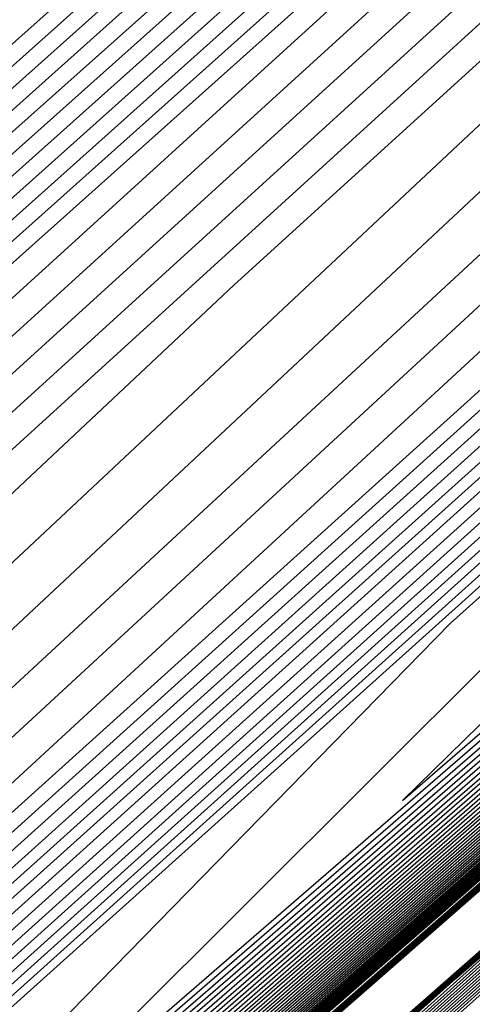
# Model space of a CAD drawing. Extents: x 3249832 to 3255657, y 13789405 to 13793316.
# Tile 690 of 1056: x 3253203.768 to 3253204.177, y 13791253.771 to 13791254.659. Entities that reach past the tile are written whole.
import ezdxf

# ---------------------------------------------------------------- set-up
doc = ezdxf.new("R2010")
doc.units = 0
doc.header["$LTSCALE"] = 100
doc.header["$MEASUREMENT"] = 0
for name, color, linetype in [('GRATIO_03231_CON', 1, 'CONTINUOUS'), ('GRATIO_0323_ICON', 1, 'CONTINUOUS'), ('TARGETS_EAST', 7, 'CONTINUOUS')]:
    doc.layers.add(name, color=color, linetype=linetype)

# ---------------------------------------------------------------- blocks, each defined once
blk = doc.blocks.new('Gratio_032316_contours')
at = {"layer": 'GRATIO_03231_CON', "color": 1, "linetype": 'Continuous', "flags": 128}
for points in [[(3253179.55027, 13791232.39503), (3253186.87441, 13791238.77001), (3253201.4775, 13791251.51898), (3253219.20823, 13791267.00714), (3253234.45763, 13791280.32933), (3253243.00028, 13791287.79153), (3253246.14511, 13791290.5444), (3253246.5846, 13791290.94974), (3253247.02187, 13791291.379), (3253250.20254, 13791294.24212), (3253258.88285, 13791301.95866), (3253274.44262, 13791315.73867), (3253292.7559, 13791331.95413), (3253308.32028, 13791345.76753)], [(3253180.16544, 13791232.93802), (3253187.28488, 13791239.13155), (3253201.72516, 13791251.73678), (3253219.33902, 13791267.12228), (3253234.51314, 13791280.37862), (3253243.01644, 13791287.80647), (3253246.14668, 13791290.54676), (3253246.58389, 13791290.95054), (3253247.01645, 13791291.37639), (3253250.16633, 13791294.21318), (3253258.7639, 13791301.85732), (3253274.17605, 13791315.50724), (3253292.31584, 13791331.56933), (3253307.73285, 13791345.25198)], [(3253180.78061, 13791233.481), (3253187.69534, 13791239.49309), (3253201.97282, 13791251.95458), (3253219.46981, 13791267.23741), (3253234.56866, 13791280.42791), (3253243.03259, 13791287.8214), (3253246.14825, 13791290.54912), (3253246.58317, 13791290.95133), (3253247.01103, 13791291.37378), (3253250.13013, 13791294.18424), (3253258.64495, 13791301.75599), (3253273.90947, 13791315.27582), (3253291.87577, 13791331.18453), (3253307.14542, 13791344.73643)], [(3253181.39578, 13791234.02399), (3253188.1058, 13791239.85463), (3253202.22048, 13791252.17237), (3253219.6006, 13791267.35254), (3253234.62418, 13791280.4772), (3253243.04874, 13791287.83633), (3253246.14982, 13791290.55149), (3253246.58246, 13791290.95213), (3253247.00561, 13791291.37117), (3253250.09393, 13791294.15529), (3253258.526, 13791301.65465), (3253273.6429, 13791315.0444), (3253291.4357, 13791330.79973), (3253306.55799, 13791344.22088)], [(3253182.62612, 13791235.10996), (3253188.92672, 13791240.5777), (3253202.71581, 13791252.60797), (3253219.86218, 13791267.58281), (3253234.73522, 13791280.57579), (3253243.08105, 13791287.8662), (3253246.15297, 13791290.55621), (3253246.58103, 13791290.95372), (3253246.99477, 13791291.36594), (3253250.02153, 13791294.09741), (3253258.2881, 13791301.45198), (3253273.10975, 13791314.58156), (3253290.55557, 13791330.03014), (3253305.38313, 13791343.18978)], [(3253297.47575, 13791336.80773), (3253286.49262, 13791327.28273), (3253274.08716, 13791316.56326), (3253262.15552, 13791306.27036), (3253252.87956, 13791298.26005), (3253252.87955, 13791298.26005), (3253247.80855, 13791293.84927), (3253245.96162, 13791292.19878), (3253245.72534, 13791291.93024), (3253245.75435, 13791291.89596), (3253245.77563, 13791291.87071), (3253245.78423, 13791291.85986), (3253245.40225, 13791291.53345), (3253242.75996, 13791289.22016), (3253235.61469, 13791282.91332), (3253222.84905, 13791271.60346), (3253207.8468, 13791258.27), (3253195.117, 13791246.88955), (3253187.97877, 13791240.3964), (3253184.99154, 13791237.5556), (3253183.5248, 13791236.08985), (3253181.94747, 13791234.58882)], [(3253183.24129, 13791235.65295), (3253189.33718, 13791240.93924), (3253202.96347, 13791252.82577), (3253219.99297, 13791267.69794), (3253234.79073, 13791280.62508), (3253243.0972, 13791287.88113), (3253246.15454, 13791290.55858), (3253246.58032, 13791290.95452), (3253246.98935, 13791291.36333), (3253249.98532, 13791294.06847), (3253258.16915, 13791301.35065), (3253272.84317, 13791314.35013), (3253290.11551, 13791329.64534), (3253304.7957, 13791342.67423)], [(3253294.02642, 13791333.78378), (3253282.68176, 13791323.93448), (3253270.88098, 13791313.72817), (3253260.1195, 13791304.44076), (3253251.98515, 13791297.41577), (3253251.98515, 13791297.41577), (3253247.56681, 13791293.57263), (3253245.95778, 13791292.13434), (3253245.75244, 13791291.89978), (3253245.77853, 13791291.86902), (3253245.79724, 13791291.84682), (3253245.80308, 13791291.83911), (3253245.42475, 13791291.5224), (3253242.82757, 13791289.25555), (3253235.81103, 13791283.06795), (3253223.27892, 13791271.96813), (3253208.55242, 13791258.88089), (3253196.05701, 13791247.71015), (3253189.04429, 13791241.33129), (3253186.07028, 13791238.50562), (3253184.51712, 13791236.96591), (3253182.77185, 13791235.31713)], [(3253189.74764, 13791241.30078), (3253203.21113, 13791253.04357), (3253220.12376, 13791267.81308), (3253234.84625, 13791280.67437), (3253243.11336, 13791287.89607), (3253246.15611, 13791290.56094), (3253246.57961, 13791290.95531), (3253246.98393, 13791291.36072), (3253249.94912, 13791294.03953), (3253258.05019, 13791301.24931), (3253272.5766, 13791314.11871), (3253289.67544, 13791329.26055), (3253304.20827, 13791342.15868)], [(3253301.29459, 13791340.08431), (3253290.57708, 13791330.75983), (3253278.87091, 13791320.58623), (3253267.67519, 13791310.89262), (3253258.08665, 13791302.60747), (3253251.10143, 13791296.55908), (3253251.10143, 13791296.55908), (3253247.34819, 13791293.26908), (3253245.98572, 13791292.03255), (3253245.8053, 13791291.83791), (3253245.44036, 13791291.51929), (3253242.89277, 13791289.29362), (3253236.00649, 13791283.22354), (3253223.70853, 13791272.33307), (3253209.258, 13791259.49181), (3253196.99701, 13791248.53075)], [(3253190.1581, 13791241.66232), (3253203.45879, 13791253.26136), (3253220.25455, 13791267.92821), (3253234.90177, 13791280.72366), (3253243.12951, 13791287.911), (3253246.15768, 13791290.5633), (3253246.57889, 13791290.95611), (3253246.97851, 13791291.35811), (3253249.91292, 13791294.01058), (3253257.93124, 13791301.14798), (3253272.31002, 13791313.88729), (3253289.23538, 13791328.87575), (3253303.62084, 13791341.64313)], [(3253298.80028, 13791337.8979), (3253287.12774, 13791327.73589), (3253275.06006, 13791317.23798), (3253264.46894, 13791308.05761), (3253256.05008, 13791300.77851), (3253250.20517, 13791295.71695), (3253250.20517, 13791295.71695), (3253247.10226, 13791292.9973), (3253245.97489, 13791291.97616), (3253245.82295, 13791291.81823), (3253245.46055, 13791291.5107), (3253242.95853, 13791289.33101), (3253236.20195, 13791283.37912), (3253224.13814, 13791272.69801), (3253209.96358, 13791260.10273), (3253197.93702, 13791249.35135)], [(3253190.97902, 13791242.38539), (3253203.95411, 13791253.69696), (3253220.51613, 13791268.15847), (3253235.01281, 13791280.82224), (3253243.16182, 13791287.94087), (3253246.16082, 13791290.56803), (3253246.57747, 13791290.9577), (3253246.96767, 13791291.35288), (3253249.84051, 13791293.9527), (3253257.69334, 13791300.94531), (3253271.77687, 13791313.42445), (3253288.35525, 13791328.10615), (3253302.44598, 13791340.61203)], [(3253293.81166, 13791333.52509), (3253280.22907, 13791321.688), (3253267.43835, 13791310.54148), (3253258.05644, 13791302.38759), (3253251.97694, 13791297.12057), (3253248.41264, 13791294.03269), (3253248.41264, 13791294.03269), (3253246.61039, 13791292.45373), (3253245.95323, 13791291.86339), (3253245.85825, 13791291.77885), (3253245.50091, 13791291.49352), (3253243.09006, 13791289.4058), (3253236.59287, 13791283.6903), (3253224.99736, 13791273.4279), (3253211.37474, 13791261.32458), (3253199.81703, 13791250.99255)], [(3253191.38948, 13791242.74693), (3253204.20177, 13791253.91476), (3253220.64692, 13791268.27361), (3253235.06832, 13791280.87154), (3253243.17797, 13791287.9558), (3253246.1624, 13791290.57039), (3253246.57675, 13791290.9585), (3253246.96225, 13791291.35027), (3253249.80431, 13791293.92376), (3253257.57439, 13791300.84397), (3253271.51029, 13791313.19303), (3253287.91518, 13791327.72135), (3253301.85855, 13791340.09648)], [(3253303.37659, 13791341.82156), (3253291.31735, 13791331.33868), (3253276.77973, 13791318.66405), (3253263.6275, 13791307.19323), (3253254.85019, 13791299.55258), (3253249.94037, 13791295.2916), (3253247.51638, 13791293.19057), (3253247.51638, 13791293.19057), (3253246.36446, 13791292.18195), (3253245.9424, 13791291.80701), (3253245.8759, 13791291.75916), (3253245.5211, 13791291.48493), (3253243.15582, 13791289.44319), (3253236.78834, 13791283.84588), (3253225.42697, 13791273.79285), (3253212.08032, 13791261.9355), (3253200.75704, 13791251.81315)], [(3253191.79994, 13791243.10847), (3253204.44943, 13791254.13256), (3253220.77772, 13791268.38874), (3253235.12384, 13791280.92083), (3253243.19412, 13791287.97073), (3253246.16397, 13791290.57276), (3253246.57604, 13791290.95929), (3253246.95683, 13791291.34766), (3253249.76811, 13791293.89481), (3253257.45544, 13791300.74264), (3253271.24372, 13791312.9616), (3253287.47511, 13791327.33655), (3253301.27112, 13791339.58093)], [(3253301.8648, 13791340.49436), (3253288.82304, 13791329.15228), (3253273.33039, 13791315.64011), (3253259.81664, 13791303.84498), (3253251.64394, 13791296.71757), (3253247.9038, 13791293.46263), (3253246.62012, 13791292.34844), (3253246.62012, 13791292.34844), (3253246.11852, 13791291.91017), (3253245.93157, 13791291.75062), (3253245.89355, 13791291.73947), (3253245.54128, 13791291.47634), (3253243.22158, 13791289.48058), (3253236.9838, 13791284.00147), (3253225.85659, 13791274.15779), (3253212.78591, 13791262.54643), (3253201.69705, 13791252.63376)], [(3253192.2104, 13791243.47001), (3253204.69709, 13791254.35035), (3253220.90851, 13791268.50387), (3253235.17936, 13791280.97012), (3253243.21028, 13791287.98567), (3253246.16554, 13791290.57512), (3253246.57533, 13791290.96009), (3253246.95142, 13791291.34505), (3253249.73191, 13791293.86587), (3253257.33649, 13791300.6413), (3253270.97714, 13791312.73018), (3253287.03505, 13791326.95176), (3253300.68369, 13791339.06538)], [(3253300.5659, 13791339.35312), (3253286.80178, 13791327.37918), (3253270.61399, 13791313.25713), (3253256.85612, 13791301.24202), (3253256.85612, 13791301.24202), (3253249.16766, 13791294.52686), (3253246.33164, 13791292.05642), (3253245.91696, 13791291.71344), (3253245.89851, 13791291.73274), (3253245.87492, 13791291.7575), (3253245.85082, 13791291.78299), (3253245.51018, 13791291.52138), (3253243.25445, 13791289.55235), (3253237.16448, 13791284.1725), (3253226.28182, 13791274.52731), (3253213.49094, 13791263.15792), (3253202.63706, 13791253.45436), (3253196.50293, 13791247.87551)], [(3253193.03132, 13791244.19308), (3253205.19242, 13791254.78595), (3253221.17009, 13791268.73414), (3253235.29039, 13791281.0687), (3253243.24258, 13791288.01553), (3253246.16868, 13791290.57985), (3253246.5739, 13791290.96168), (3253246.94058, 13791291.33982), (3253249.6595, 13791293.80799), (3253257.09858, 13791300.43863), (3253270.44399, 13791312.26734), (3253286.15492, 13791326.18216), (3253299.50883, 13791338.03428)], [(3253299.39358, 13791338.31581), (3253285.92669, 13791326.60035), (3253270.08868, 13791312.78289), (3253256.6286, 13791301.0263), (3253256.6286, 13791301.0263), (3253249.10751, 13791294.45446), (3253246.33465, 13791292.03507), (3253245.9313, 13791291.69678), (3253245.91581, 13791291.71286), (3253245.89479, 13791291.73491), (3253245.87194, 13791291.75914), (3253245.54449, 13791291.51054), (3253243.38375, 13791289.62931), (3253237.55458, 13791284.48444), (3253227.14079, 13791275.25743), (3253214.90207, 13791264.3798), (3253204.51707, 13791255.09556), (3253198.63397, 13791249.74529)], [(3253193.44178, 13791244.55462), (3253205.44008, 13791255.00375), (3253221.30088, 13791268.84927), (3253235.34591, 13791281.11799), (3253243.25874, 13791288.03047), (3253246.17025, 13791290.58221), (3253246.57319, 13791290.96248), (3253246.93516, 13791291.33721), (3253249.6233, 13791293.77904), (3253256.97963, 13791300.3373), (3253270.17741, 13791312.03592), (3253285.71485, 13791325.79737), (3253298.92139, 13791337.51873)], [(3253298.80742, 13791337.79716), (3253285.48914, 13791326.21094), (3253269.82603, 13791312.54576), (3253256.51484, 13791300.91844), (3253256.51484, 13791300.91844), (3253249.07744, 13791294.41826), (3253246.33616, 13791292.02439), (3253245.93848, 13791291.68845), (3253245.92446, 13791291.70292), (3253245.90472, 13791291.72362), (3253245.8825, 13791291.74721), (3253245.56164, 13791291.50512), (3253243.4484, 13791289.66779), (3253237.74963, 13791284.64041), (3253227.57028, 13791275.62249), (3253215.60764, 13791264.99074), (3253205.45708, 13791255.91616), (3253199.69949, 13791250.68018)], [(3253193.85224, 13791244.91616), (3253205.68774, 13791255.22155), (3253221.43167, 13791268.9644), (3253235.40143, 13791281.16728), (3253243.27489, 13791288.0454), (3253246.17182, 13791290.58457), (3253246.57247, 13791290.96327), (3253246.92974, 13791291.3346), (3253249.5871, 13791293.7501), (3253256.86068, 13791300.23596), (3253269.91084, 13791311.8045), (3253285.27479, 13791325.41257), (3253298.33396, 13791337.00318)], [(3253298.22127, 13791337.2785), (3253285.05159, 13791325.82153), (3253269.56337, 13791312.30864), (3253256.40107, 13791300.81058), (3253256.40107, 13791300.81058), (3253249.04736, 13791294.38206), (3253246.33767, 13791292.01371), (3253245.94565, 13791291.68012), (3253245.93311, 13791291.69298), (3253245.91465, 13791291.71232), (3253245.89306, 13791291.73529), (3253245.57879, 13791291.49971), (3253243.51305, 13791289.70627), (3253237.94468, 13791284.79639), (3253227.99977, 13791275.98755), (3253216.31321, 13791265.60168), (3253206.39709, 13791256.73676), (3253200.76501, 13791251.61507)], [(3253194.2627, 13791245.2777), (3253205.9354, 13791255.43934), (3253221.56246, 13791269.07954), (3253235.45695, 13791281.21658), (3253243.29104, 13791288.06033), (3253246.17339, 13791290.58694), (3253246.57176, 13791290.96407), (3253246.92432, 13791291.33198), (3253249.55089, 13791293.72116), (3253256.74173, 13791300.13463), (3253269.64426, 13791311.57307), (3253284.83472, 13791325.02777), (3253297.74653, 13791336.48763)], [(3253297.63511, 13791336.75984), (3253284.61405, 13791325.43211), (3253269.30072, 13791312.07152), (3253256.28731, 13791300.70272), (3253256.28731, 13791300.70272), (3253249.01729, 13791294.34586), (3253246.33918, 13791292.00303), (3253245.95282, 13791291.67179), (3253245.94176, 13791291.68304), (3253245.92458, 13791291.70103), (3253245.90361, 13791291.72336), (3253245.59595, 13791291.49429), (3253243.5777, 13791289.74475), (3253238.13974, 13791284.95236), (3253228.42926, 13791276.35261), (3253217.01877, 13791266.21261), (3253207.33709, 13791257.55737), (3253201.83053, 13791252.54996)], [(3253195.08362, 13791246.00077), (3253206.43072, 13791255.87494), (3253221.82404, 13791269.3098), (3253235.56798, 13791281.31516), (3253243.32335, 13791288.0902), (3253246.17654, 13791290.59166), (3253246.57033, 13791290.96566), (3253246.91348, 13791291.32676), (3253249.47849, 13791293.66327), (3253256.50383, 13791299.93196), (3253269.11111, 13791311.11023), (3253283.95459, 13791324.25817), (3253296.57167, 13791335.45653)], [(3253296.46279, 13791335.72253), (3253283.73895, 13791324.65329), (3253268.77541, 13791311.59727), (3253256.05979, 13791300.487), (3253256.05979, 13791300.487), (3253248.95714, 13791294.27347), (3253246.3422, 13791291.98168), (3253245.96716, 13791291.65513), (3253245.95906, 13791291.66315), (3253245.94444, 13791291.67844), (3253245.92473, 13791291.69951), (3253245.63026, 13791291.48345), (3253243.707, 13791289.82171), (3253238.52984, 13791285.2643), (3253229.28824, 13791277.08273), (3253218.4299, 13791267.43449), (3253209.21711, 13791259.19857), (3253203.96156, 13791254.41974), (3253201.17274, 13791251.80591)], [(3253195.49408, 13791246.36231), (3253206.67838, 13791256.09274), (3253221.95483, 13791269.42494), (3253235.6235, 13791281.36445), (3253243.3395, 13791288.10513), (3253246.17811, 13791290.59402), (3253246.56962, 13791290.96646), (3253246.90806, 13791291.32415), (3253249.44229, 13791293.63433), (3253256.38488, 13791299.83062), (3253268.84454, 13791310.87881), (3253283.51452, 13791323.87338), (3253295.98424, 13791334.94098)], [(3253295.87663, 13791335.20388), (3253283.3014, 13791324.26387), (3253268.51275, 13791311.36015), (3253255.94603, 13791300.37914), (3253255.94603, 13791300.37914), (3253248.92653, 13791294.23785), (3253246.33944, 13791291.97568), (3253245.95993, 13791291.66258), (3253245.67105, 13791291.45355), (3253243.78755, 13791289.84359), (3253238.73212, 13791285.41271), (3253229.71987, 13791277.44555), (3253219.13574, 13791268.04515), (3253210.15712, 13791260.01917), (3253205.02708, 13791255.35463), (3253202.25149, 13791252.75594), (3253199.40186, 13791250.10686)], [(3253195.90454, 13791246.72385), (3253206.92604, 13791256.31054), (3253222.08562, 13791269.54007), (3253235.67902, 13791281.41374), (3253243.35566, 13791288.12007), (3253246.17968, 13791290.59639), (3253246.56891, 13791290.96725), (3253246.90264, 13791291.32154), (3253249.40609, 13791293.60539), (3253256.26593, 13791299.72929), (3253268.57796, 13791310.64739), (3253283.07446, 13791323.48858), (3253295.39681, 13791334.42543)], [(3253295.29047, 13791334.68522), (3253282.86386, 13791323.87446), (3253268.2501, 13791311.12303), (3253255.83226, 13791300.27128), (3253255.83226, 13791300.27128), (3253248.89643, 13791294.20168), (3253246.34073, 13791291.96524), (3253245.96634, 13791291.65508), (3253245.68492, 13791291.45158), (3253243.85017, 13791289.8842), (3253238.92627, 13791285.56963), (3253230.14909, 13791277.81089), (3253219.84127, 13791268.65612), (3253211.09712, 13791260.83977), (3253206.0926, 13791256.28952), (3253203.33023, 13791253.70596), (3253200.39417, 13791250.98293)], [(3253196.31501, 13791247.08539), (3253207.1737, 13791256.52833), (3253222.21641, 13791269.6552), (3253235.73454, 13791281.46303), (3253243.37181, 13791288.135), (3253246.18125, 13791290.59875), (3253246.56819, 13791290.96805), (3253246.89722, 13791291.31892), (3253249.36988, 13791293.57645), (3253256.14697, 13791299.62795), (3253268.31138, 13791310.41597), (3253282.63439, 13791323.10378), (3253294.80938, 13791333.90988)], [(3253294.70431, 13791334.16656), (3253282.42631, 13791323.48505), (3253267.98745, 13791310.88591), (3253255.7185, 13791300.16342), (3253255.7185, 13791300.16342), (3253248.86632, 13791294.16552), (3253246.34201, 13791291.95481), (3253245.97275, 13791291.64758), (3253245.6988, 13791291.44962), (3253243.91279, 13791289.92481), (3253239.12041, 13791285.72655), (3253230.57831, 13791278.17623), (3253220.5468, 13791269.26709), (3253212.03713, 13791261.66037), (3253207.15812, 13791257.22441), (3253204.40898, 13791254.65598), (3253201.38649, 13791251.85899)], [(3253197.13593, 13791247.80846), (3253207.66903, 13791256.96393), (3253222.47799, 13791269.88547), (3253235.84557, 13791281.56162), (3253243.40412, 13791288.16487), (3253246.18439, 13791290.60348), (3253246.56677, 13791290.96964), (3253246.88638, 13791291.3137), (3253249.29748, 13791293.51856), (3253255.90907, 13791299.42528), (3253267.77823, 13791309.95312), (3253281.75426, 13791322.33419), (3253293.63452, 13791332.87878)], [(3253293.53199, 13791333.12925), (3253281.55121, 13791322.70622), (3253267.46214, 13791310.41166), (3253255.49098, 13791299.9477), (3253255.49098, 13791299.9477), (3253248.80612, 13791294.09318), (3253246.34458, 13791291.93395), (3253245.98558, 13791291.63258), (3253245.72656, 13791291.44569), (3253244.03802, 13791290.00603), (3253239.5087, 13791286.04039), (3253231.43675, 13791278.90691), (3253221.95787, 13791270.48904), (3253213.91715, 13791263.30158), (3253209.28916, 13791259.09418), (3253206.56647, 13791256.55602), (3253203.37112, 13791253.61112), (3253198.43501, 13791249.15506)], [(3253197.54639, 13791248.17), (3253207.91669, 13791257.18173), (3253222.60878, 13791270.0006), (3253235.90109, 13791281.61091), (3253243.42027, 13791288.1798), (3253246.18596, 13791290.60584), (3253246.56605, 13791290.97044), (3253246.88096, 13791291.31109), (3253249.26128, 13791293.48962), (3253255.79012, 13791299.32395), (3253267.51166, 13791309.7217), (3253281.31419, 13791321.94939), (3253293.04709, 13791332.36323), (3253299.24948, 13791337.92415)], [(3253299.21969, 13791338.01181), (3253292.94584, 13791332.61059), (3253281.11367, 13791322.3168), (3253267.19948, 13791310.17454), (3253255.37722, 13791299.83984), (3253255.37722, 13791299.83983), (3253248.77601, 13791294.05701), (3253246.34587, 13791291.92352), (3253245.99199, 13791291.62508), (3253245.74044, 13791291.44372), (3253244.10063, 13791290.04663), (3253239.70285, 13791286.19731), (3253231.86597, 13791279.27225), (3253222.6634, 13791271.10001), (3253214.85715, 13791264.12218), (3253210.35468, 13791260.02907), (3253207.64522, 13791257.50604), (3253204.36344, 13791254.48718), (3253199.25939, 13791249.88337)], [(3253197.95685, 13791248.53154), (3253208.16435, 13791257.39953), (3253222.73957, 13791270.11573), (3253235.95661, 13791281.6602), (3253243.43643, 13791288.19473), (3253246.18754, 13791290.6082), (3253246.56534, 13791290.97123), (3253246.87554, 13791291.30847), (3253249.22507, 13791293.46068), (3253255.67117, 13791299.22261), (3253267.24508, 13791309.49028), (3253280.87413, 13791321.56459), (3253292.45966, 13791331.84768), (3253298.58416, 13791337.33876)], [(3253298.55474, 13791337.42533), (3253292.35968, 13791332.09194), (3253280.67612, 13791321.92739), (3253266.93683, 13791309.93742), (3253255.26346, 13791299.73197), (3253255.26346, 13791299.73197), (3253248.74591, 13791294.02084), (3253246.34715, 13791291.91308), (3253245.99841, 13791291.61758), (3253245.75432, 13791291.44175), (3253244.16325, 13791290.08724), (3253239.89699, 13791286.35423), (3253232.29519, 13791279.63759), (3253223.36893, 13791271.71098), (3253215.79716, 13791264.94278), (3253211.4202, 13791260.96396), (3253208.72397, 13791258.45606), (3253205.35575, 13791255.36324), (3253200.08377, 13791250.61169)], [(3253198.36731, 13791248.89308), (3253208.41201, 13791257.61732), (3253222.87037, 13791270.23087), (3253236.01213, 13791281.70949), (3253243.45258, 13791288.20967), (3253246.18911, 13791290.61057), (3253246.56463, 13791290.97203), (3253246.87012, 13791291.30586), (3253249.18887, 13791293.43173), (3253255.55222, 13791299.12128), (3253266.9785, 13791309.25886), (3253280.43407, 13791321.17979), (3253291.87223, 13791331.33213), (3253297.91884, 13791336.75338)], [(3253297.8898, 13791336.83884), (3253291.77352, 13791331.57328), (3253280.23857, 13791321.53798), (3253266.67418, 13791309.70029), (3253255.14969, 13791299.62411), (3253255.14969, 13791299.62411), (3253248.71581, 13791293.98467), (3253246.34844, 13791291.90265), (3253246.00482, 13791291.61008), (3253245.7682, 13791291.43979), (3253244.22587, 13791290.12785), (3253240.09114, 13791286.51115), (3253232.72441, 13791280.00293), (3253224.07447, 13791272.32196), (3253216.73717, 13791265.76338), (3253212.48572, 13791261.89885), (3253209.80272, 13791259.40608), (3253206.34807, 13791256.23931), (3253200.90814, 13791251.34)], [(3253199.18823, 13791249.61615), (3253208.90733, 13791258.05292), (3253223.13195, 13791270.46113), (3253236.12316, 13791281.80807), (3253243.48489, 13791288.23953), (3253246.19225, 13791290.61529), (3253246.5632, 13791290.97362), (3253246.85928, 13791291.30064), (3253249.11647, 13791293.37385), (3253255.31432, 13791298.91861), (3253266.44535, 13791308.79601), (3253279.55394, 13791320.4102), (3253290.69737, 13791330.30103), (3253296.5882, 13791335.58261)], [(3253296.5599, 13791335.66587), (3253290.6012, 13791330.53597), (3253279.36346, 13791320.75917), (3253266.14871, 13791309.22624), (3253254.92163, 13791299.40902), (3253254.92163, 13791299.40903), (3253248.65441, 13791293.91375), (3253246.34916, 13791291.88397), (3253246.0155, 13791291.59761), (3253245.79411, 13791291.43804), (3253244.34991, 13791290.21048), (3253240.47889, 13791286.82562), (3253233.5827, 13791280.7338), (3253225.48551, 13791273.54393), (3253218.61718, 13791267.40458), (3253214.61676, 13791263.76863), (3253211.96021, 13791261.30613), (3253208.3327, 13791257.99143), (3253202.5569, 13791252.79662), (3253198.00539, 13791248.68464)], [(3253199.59869, 13791249.97769), (3253209.15499, 13791258.27072), (3253223.26274, 13791270.57626), (3253236.17868, 13791281.85736), (3253243.50104, 13791288.25447), (3253246.19382, 13791290.61766), (3253246.56249, 13791290.97442), (3253246.85386, 13791291.29803), (3253249.08026, 13791293.34491), (3253255.19536, 13791298.81727), (3253266.17878, 13791308.56459), (3253279.11387, 13791320.0254), (3253290.10994, 13791329.78548), (3253295.92288, 13791334.99723)], [(3253295.89496, 13791335.07939), (3253290.01504, 13791330.01731), (3253278.92589, 13791320.36978), (3253265.8859, 13791308.9893), (3253254.80734, 13791299.30179), (3253254.80734, 13791299.30179), (3253248.62314, 13791293.87896), (3253246.34863, 13791291.87568), (3253246.01981, 13791291.5926), (3253245.80618, 13791291.43822), (3253244.41135, 13791290.25247), (3253240.67251, 13791286.98316), (3253234.01176, 13791281.09932), (3253226.19103, 13791274.15492), (3253219.55719, 13791268.22518), (3253215.68228, 13791264.70352), (3253213.03896, 13791262.25615), (3253209.32502, 13791258.8675), (3253203.38128, 13791253.52494), (3253198.62056, 13791249.22763)], [(3253200.00915, 13791250.33923), (3253209.40265, 13791258.48852), (3253223.39353, 13791270.6914), (3253236.2342, 13791281.90666), (3253243.51719, 13791288.2694), (3253246.19539, 13791290.62002), (3253246.56177, 13791290.97521), (3253246.84844, 13791291.29541), (3253249.04406, 13791293.31596), (3253255.07641, 13791298.71594), (3253265.9122, 13791308.33317), (3253278.6738, 13791319.6406), (3253289.52251, 13791329.26993), (3253295.25756, 13791334.41184)], [(3253295.23001, 13791334.4929), (3253289.42888, 13791329.49866), (3253278.48833, 13791319.98039), (3253265.62309, 13791308.75236), (3253254.69306, 13791299.19455), (3253254.69306, 13791299.19455), (3253248.59186, 13791293.84417), (3253246.34811, 13791291.86739), (3253246.02412, 13791291.58759), (3253245.81824, 13791291.43839), (3253244.4728, 13791290.29446), (3253240.86613, 13791287.1407), (3253234.44083, 13791281.46484), (3253226.89654, 13791274.76592), (3253220.4972, 13791269.04579), (3253216.7478, 13791265.63841), (3253214.1177, 13791263.20617), (3253210.31733, 13791259.74356), (3253204.20565, 13791254.25325), (3253199.23573, 13791249.77062)], [(3253200.41961, 13791250.70077), (3253209.65031, 13791258.70631), (3253223.52432, 13791270.80653), (3253236.28972, 13791281.95595), (3253243.53335, 13791288.28434), (3253246.19696, 13791290.62238), (3253246.56106, 13791290.97601), (3253246.84302, 13791291.2928), (3253249.00786, 13791293.28702), (3253254.95746, 13791298.6146), (3253265.64563, 13791308.10175), (3253278.23374, 13791319.25581), (3253288.93508, 13791328.75438), (3253294.59224, 13791333.82646)], [(3253294.56507, 13791333.90642), (3253288.84272, 13791328.98), (3253278.05076, 13791319.591), (3253265.36028, 13791308.51542), (3253254.57877, 13791299.08731), (3253254.57877, 13791299.08731), (3253248.56059, 13791293.80939), (3253246.34758, 13791291.8591), (3253246.02843, 13791291.58257), (3253245.83031, 13791291.43857), (3253244.53425, 13791290.33645), (3253241.05975, 13791287.29824), (3253234.86989, 13791281.83037), (3253227.60205, 13791275.37691), (3253221.43721, 13791269.86639), (3253217.81332, 13791266.5733), (3253215.19645, 13791264.15619), (3253211.30965, 13791260.61962), (3253205.03003, 13791254.98156), (3253199.8509, 13791250.3136)], [(3253201.24053, 13791251.42384), (3253210.14563, 13791259.14191), (3253223.7859, 13791271.0368), (3253236.40075, 13791282.05453), (3253243.56565, 13791288.3142), (3253246.20011, 13791290.62711), (3253246.55963, 13791290.9776), (3253246.83219, 13791291.28758), (3253248.93546, 13791293.22914), (3253254.71956, 13791298.41193), (3253265.11248, 13791307.63891), (3253277.35361, 13791318.48621), (3253287.76022, 13791327.72328), (3253293.2616, 13791332.65569)], [(3253293.23517, 13791332.73345), (3253287.67041, 13791327.94269), (3253277.17563, 13791318.81222), (3253264.83466, 13791308.04155), (3253254.35019, 13791298.87283), (3253254.35019, 13791298.87283), (3253248.49805, 13791293.73981), (3253246.34653, 13791291.84252), (3253246.03705, 13791291.57255), (3253245.85444, 13791291.43892), (3253244.65714, 13791290.42044), (3253241.44699, 13791287.61333), (3253235.72802, 13791282.56142), (3253229.01308, 13791276.59891), (3253223.31722, 13791271.50759), (3253219.94436, 13791268.44307), (3253217.35394, 13791266.05623), (3253213.29428, 13791262.37175), (3253206.67878, 13791256.43818), (3253201.08124, 13791251.39958)], [(3253201.65099, 13791251.78538), (3253210.3933, 13791259.35971), (3253223.91669, 13791271.15193), (3253236.45627, 13791282.10382), (3253243.58181, 13791288.32914), (3253246.20168, 13791290.62947), (3253246.55892, 13791290.9784), (3253246.82677, 13791291.28496), (3253248.89925, 13791293.20019), (3253254.60061, 13791298.3106), (3253264.8459, 13791307.40749), (3253276.91354, 13791318.10141), (3253287.17279, 13791327.20773)], [(3253287.08425, 13791327.42403), (3253276.73806, 13791318.42283), (3253264.57185, 13791307.80461), (3253254.2359, 13791298.76559), (3253254.2359, 13791298.76559), (3253248.46678, 13791293.70503), (3253246.346, 13791291.83423), (3253246.04136, 13791291.56753), (3253245.86651, 13791291.4391), (3253244.71859, 13791290.46243), (3253241.64061, 13791287.77087), (3253236.15708, 13791282.92694), (3253229.71859, 13791277.2099), (3253224.25723, 13791272.32819), (3253221.00988, 13791269.37796), (3253218.43269, 13791267.00625), (3253214.2866, 13791263.24781), (3253207.50316, 13791257.1665), (3253201.69641, 13791251.94257)], [(3253215.27891, 13791264.12388), (3253208.32754, 13791257.89481), (3253202.31158, 13791252.48555), (3253202.06145, 13791252.14692), (3253210.64096, 13791259.57751), (3253224.04748, 13791271.26706)], [(3253216.27123, 13791264.99994), (3253209.15191, 13791258.62312), (3253202.92675, 13791253.02854), (3253202.47191, 13791252.50846), (3253210.88862, 13791259.7953), (3253224.17827, 13791271.38219)], [(3253218.25586, 13791266.75207), (3253210.80067, 13791260.07975), (3253204.15709, 13791254.11451), (3253203.29283, 13791253.23153), (3253211.38394, 13791260.2309), (3253224.43985, 13791271.61246)], [(3253219.24818, 13791267.62813), (3253211.62504, 13791260.80806), (3253204.77226, 13791254.6575), (3253203.70329, 13791253.59307), (3253211.6316, 13791260.4487), (3253224.57064, 13791271.72759)], [(3253220.24049, 13791268.50419), (3253212.44942, 13791261.53637), (3253205.38743, 13791255.20049), (3253204.11375, 13791253.95461), (3253211.87926, 13791260.6665), (3253224.70143, 13791271.84272)]]:
    blk.add_lwpolyline(points, dxfattribs=at)
at = {"layer": 'GRATIO_03231_CON', "color": 5, "linetype": 'Continuous', "flags": 128}
for points in [[(3253178.31993, 13791231.30905), (3253186.05349, 13791238.04694), (3253200.98218, 13791251.08338), (3253218.94665, 13791266.77688), (3253234.34659, 13791280.23075), (3253242.96798, 13791287.76167), (3253246.14197, 13791290.53967), (3253246.58603, 13791290.94815), (3253247.02107, 13791291.37394), (3253250.18182, 13791294.2177), (3253258.80647, 13791301.88356), (3253274.26937, 13791315.56557), (3253292.48955, 13791331.61762), (3253308.02221, 13791345.18354)], [(3253177.70476, 13791230.76607), (3253185.64303, 13791237.6854), (3253200.73452, 13791250.86558), (3253218.81586, 13791266.66175), (3253234.29107, 13791280.18146), (3253242.95182, 13791287.74673), (3253246.1404, 13791290.53731), (3253246.58674, 13791290.94735), (3253247.01436, 13791291.36584), (3253250.12102, 13791294.16091), (3253258.59804, 13791301.69555), (3253273.79626, 13791315.14336), (3253291.70456, 13791330.92064), (3253306.97134, 13791344.25434)], [(3253177.08958, 13791230.22308), (3253185.23257, 13791237.32386), (3253200.48686, 13791250.64779), (3253218.68507, 13791266.54661), (3253234.23556, 13791280.13216), (3253242.93567, 13791287.7318), (3253246.13883, 13791290.53495), (3253246.58745, 13791290.94656), (3253247.00766, 13791291.35773), (3253250.06022, 13791294.10413), (3253258.38961, 13791301.50754), (3253273.32314, 13791314.72115), (3253290.91956, 13791330.22366), (3253305.92046, 13791343.32515)], [(3253176.47441, 13791229.68009), (3253184.82211, 13791236.96232), (3253200.23919, 13791250.42999), (3253218.55428, 13791266.43148), (3253234.18004, 13791280.08287), (3253242.91952, 13791287.71687), (3253246.13725, 13791290.53258), (3253246.58817, 13791290.94576), (3253247.00095, 13791291.34963), (3253249.99942, 13791294.04734), (3253258.18118, 13791301.31953), (3253272.85003, 13791314.29894), (3253290.13456, 13791329.52668), (3253304.86958, 13791342.39595)], [(3253175.24407, 13791228.59412), (3253184.00119, 13791236.23925), (3253199.74387, 13791249.99439), (3253218.2927, 13791266.20121), (3253234.069, 13791279.98429), (3253242.88721, 13791287.687), (3253246.13411, 13791290.52786), (3253246.58959, 13791290.94417), (3253246.98754, 13791291.33342), (3253249.87782, 13791293.93376), (3253257.76432, 13791300.94351), (3253271.9038, 13791313.45451), (3253288.56457, 13791328.13272), (3253302.76783, 13791340.53756)], [(3253196.57706, 13791247.03615), (3253203.47105, 13791253.1938), (3253218.75951, 13791266.60126), (3253234.06971, 13791279.98413), (3253242.88772, 13791287.68662), (3253246.13462, 13791290.52731), (3253246.59031, 13791290.94338), (3253246.98083, 13791291.32532), (3253249.81702, 13791293.87697), (3253257.55589, 13791300.7555), (3253271.43068, 13791313.0323), (3253287.77957, 13791327.43574), (3253301.71695, 13791339.60837)], [(3253196.71057, 13791247.15254), (3253203.58621, 13791253.29381), (3253218.83398, 13791266.66558), (3253234.10345, 13791280.01283), (3253242.89801, 13791287.6948), (3253246.13636, 13791290.52784), (3253246.59102, 13791290.94258), (3253246.97413, 13791291.31721), (3253249.75622, 13791293.82018), (3253257.34746, 13791300.56749), (3253270.95757, 13791312.61009), (3253286.99457, 13791326.73875), (3253300.66608, 13791338.67918)], [(3253196.84408, 13791247.26894), (3253203.70137, 13791253.39382), (3253218.90845, 13791266.7299), (3253234.13718, 13791280.04153), (3253242.9083, 13791287.70297), (3253246.13809, 13791290.52836), (3253246.59174, 13791290.94178), (3253246.96742, 13791291.30911), (3253249.69542, 13791293.76339), (3253257.13903, 13791300.37948), (3253270.48445, 13791312.18788), (3253286.20957, 13791326.04177), (3253299.6152, 13791337.74998)], [(3253197.11109, 13791247.50174), (3253203.93169, 13791253.59384), (3253219.0574, 13791266.85855), (3253234.20465, 13791280.09892), (3253242.92888, 13791287.71932), (3253246.14156, 13791290.52941), (3253246.59316, 13791290.94019), (3253246.95401, 13791291.2929), (3253249.57383, 13791293.64981), (3253256.72217, 13791300.00346), (3253269.53822, 13791311.34346), (3253284.63958, 13791324.64781), (3253297.51345, 13791335.89159)], [(3253197.2446, 13791247.61813), (3253204.04685, 13791253.69384), (3253219.13187, 13791266.92287), (3253234.23839, 13791280.12762), (3253242.93918, 13791287.72749), (3253246.1433, 13791290.52994), (3253246.59388, 13791290.9394), (3253246.9473, 13791291.28479), (3253249.51303, 13791293.59302), (3253256.51374, 13791299.81545), (3253269.06511, 13791310.92125), (3253283.85458, 13791323.95083), (3253296.46257, 13791334.9624)], [(3253197.37811, 13791247.73453), (3253204.16201, 13791253.79385), (3253219.20635, 13791266.98719), (3253234.27212, 13791280.15631), (3253242.94947, 13791287.73567), (3253246.14503, 13791290.53046), (3253246.59459, 13791290.9386), (3253246.9406, 13791291.27669), (3253249.45223, 13791293.53623), (3253256.30531, 13791299.62744), (3253268.59199, 13791310.49904), (3253283.06958, 13791323.25385), (3253295.41169, 13791334.0332)], [(3253197.51162, 13791247.85093), (3253204.27717, 13791253.89386), (3253219.28082, 13791267.05151), (3253234.30586, 13791280.18501), (3253242.95976, 13791287.74384), (3253246.14676, 13791290.53099), (3253246.5953, 13791290.9378), (3253246.93389, 13791291.26859), (3253249.39143, 13791293.47944), (3253256.09688, 13791299.43942), (3253268.11888, 13791310.07683), (3253282.28459, 13791322.55687), (3253294.36082, 13791333.10401)], [(3253197.77863, 13791248.08372), (3253204.50749, 13791254.09388), (3253219.42977, 13791267.18016), (3253234.37333, 13791280.2424), (3253242.98034, 13791287.76019), (3253246.15023, 13791290.53204), (3253246.59673, 13791290.93621), (3253246.92048, 13791291.25238), (3253249.26983, 13791293.36586), (3253255.68002, 13791299.0634), (3253267.17265, 13791309.2324), (3253280.71459, 13791321.16291), (3253292.25906, 13791331.24562), (3253298.86322, 13791336.86351)], [(3253197.91214, 13791248.20012), (3253204.62265, 13791254.19388), (3253219.50424, 13791267.24448), (3253234.40706, 13791280.2711), (3253242.99064, 13791287.76837), (3253246.15197, 13791290.53257), (3253246.59744, 13791290.93542), (3253246.91378, 13791291.24427), (3253249.20903, 13791293.30907), (3253255.47159, 13791298.87539), (3253266.69953, 13791308.81019), (3253279.9296, 13791320.46593), (3253291.20819, 13791330.31643), (3253297.66843, 13791335.81202)], [(3253198.04565, 13791248.31651), (3253204.73781, 13791254.29389), (3253219.57872, 13791267.3088), (3253234.4408, 13791280.2998), (3253243.00093, 13791287.77654), (3253246.1537, 13791290.53309), (3253246.59816, 13791290.93462), (3253246.90707, 13791291.23617), (3253249.14823, 13791293.25228), (3253255.26316, 13791298.68738), (3253266.22642, 13791308.38798), (3253279.1446, 13791319.76895), (3253290.15731, 13791329.38723), (3253296.47364, 13791334.76054)], [(3253198.17916, 13791248.43291), (3253204.85297, 13791254.3939), (3253219.65319, 13791267.37312), (3253234.47453, 13791280.32849), (3253243.01122, 13791287.78471), (3253246.15544, 13791290.53362), (3253246.59887, 13791290.93382), (3253246.90036, 13791291.22806), (3253249.08743, 13791293.19549), (3253255.05473, 13791298.49937), (3253265.7533, 13791307.96577), (3253278.3596, 13791319.07197), (3253289.10643, 13791328.45804), (3253295.27885, 13791333.70905)], [(3253198.44617, 13791248.6657), (3253205.08329, 13791254.59392), (3253219.80214, 13791267.50177), (3253234.542, 13791280.38589), (3253243.0318, 13791287.80106), (3253246.15891, 13791290.53467), (3253246.6003, 13791290.93223), (3253246.88695, 13791291.21186), (3253248.96583, 13791293.08191), (3253254.63787, 13791298.12335), (3253264.80707, 13791307.12135), (3253276.7896, 13791317.678), (3253287.00468, 13791326.59965), (3253292.88927, 13791331.60608), (3253295.95133, 13791334.07094)], [(3253198.57968, 13791248.7821), (3253205.19845, 13791254.69392), (3253219.87661, 13791267.56609), (3253234.57574, 13791280.41459), (3253243.04209, 13791287.80924), (3253246.16064, 13791290.53519), (3253246.60101, 13791290.93144), (3253246.88025, 13791291.20375), (3253248.90503, 13791293.02512), (3253254.42944, 13791297.93534), (3253264.33396, 13791306.69914), (3253276.00461, 13791316.98102), (3253285.9538, 13791325.67045), (3253291.69448, 13791330.55459), (3253294.7416, 13791333.01142)], [(3253198.71319, 13791248.8985), (3253205.31361, 13791254.79393), (3253219.95108, 13791267.63041), (3253234.60947, 13791280.44328), (3253243.05239, 13791287.81741), (3253246.16237, 13791290.53572), (3253246.60172, 13791290.93064), (3253246.87354, 13791291.19565), (3253248.84423, 13791292.96834), (3253254.22101, 13791297.74733), (3253263.86084, 13791306.27693), (3253275.21961, 13791316.28404), (3253284.90293, 13791324.74126), (3253290.49969, 13791329.50311), (3253293.53187, 13791331.9519)], [(3253198.8467, 13791249.0149), (3253205.42877, 13791254.89394), (3253220.02556, 13791267.69473), (3253234.64321, 13791280.47198), (3253243.06268, 13791287.82558), (3253246.16411, 13791290.53624), (3253246.60244, 13791290.92984), (3253246.86684, 13791291.18754), (3253248.78343, 13791292.91155), (3253254.01258, 13791297.55932), (3253263.38773, 13791305.85472), (3253274.43461, 13791315.58706), (3253283.85205, 13791323.81207), (3253289.3049, 13791328.45162), (3253292.32214, 13791330.89237), (3253295.39879, 13791333.38715)]]:
    blk.add_lwpolyline(points, dxfattribs=at)
at = {"layer": 'GRATIO_0323_ICON', "color": 7, "linetype": 'Continuous', "flags": 128}
for points in [[(3253175.85924, 13791229.13711), (3253184.41165, 13791236.60078), (3253199.99153, 13791250.21219), (3253218.42349, 13791266.31635), (3253234.12452, 13791280.03358), (3253242.90336, 13791287.70193), (3253246.13568, 13791290.53022), (3253246.58888, 13791290.94497), (3253246.99424, 13791291.34152), (3253249.93862, 13791293.99055), (3253257.97275, 13791301.13152), (3253272.37691, 13791313.87673), (3253289.34956, 13791328.8297), (3253303.81871, 13791341.46676)], [(3253182.01095, 13791234.56698), (3253188.51626, 13791240.21616), (3253202.46814, 13791252.39017), (3253219.73139, 13791267.46768), (3253234.6797, 13791280.5265), (3253243.0649, 13791287.85127), (3253246.1514, 13791290.55385), (3253246.58175, 13791290.95293), (3253247.00019, 13791291.36856), (3253250.05773, 13791294.12635), (3253258.40705, 13791301.55332), (3253273.37632, 13791314.81298), (3253290.99564, 13791330.41494), (3253305.97056, 13791343.70533)], [(3253300.92509, 13791339.83167), (3253290.30347, 13791330.63098), (3253277.29334, 13791319.39835), (3253264.19154, 13791308.09997), (3253253.77396, 13791299.10432), (3253253.77396, 13791299.10432), (3253248.05021, 13791294.126), (3253245.96481, 13791292.26394), (3253245.69601, 13791291.96314), (3253245.7252, 13791291.92833), (3253245.74632, 13791291.90301), (3253245.75643, 13791291.89038), (3253245.37203, 13791291.55291), (3253242.68738, 13791289.1902), (3253235.41612, 13791282.76112), (3253222.41852, 13791271.23952), (3253207.1411, 13791257.6592), (3253194.17699, 13791246.06894), (3253186.91325, 13791239.46151), (3253183.91279, 13791236.60558), (3253182.53248, 13791235.21378)], [(3253196.97758, 13791247.38534), (3253203.81653, 13791253.49383), (3253218.98293, 13791266.79423), (3253234.17092, 13791280.07022), (3253242.91859, 13791287.71115), (3253246.13983, 13791290.52889), (3253246.59245, 13791290.94099), (3253246.96072, 13791291.301), (3253249.63462, 13791293.7066), (3253256.9306, 13791300.19147), (3253270.01134, 13791311.76567), (3253285.42458, 13791325.34479), (3253298.56432, 13791336.82079)], [(3253197.64512, 13791247.96732), (3253204.39233, 13791253.99387), (3253219.3553, 13791267.11584), (3253234.33959, 13791280.21371), (3253242.97005, 13791287.75202), (3253246.1485, 13791290.53152), (3253246.59602, 13791290.93701), (3253246.92719, 13791291.26048), (3253249.33063, 13791293.42265), (3253255.88845, 13791299.25141), (3253267.64576, 13791309.65462), (3253281.49959, 13791321.85989), (3253293.30994, 13791332.17482)], [(3253198.31266, 13791248.54931), (3253204.96813, 13791254.49391), (3253219.72766, 13791267.43745), (3253234.50827, 13791280.35719), (3253243.02151, 13791287.79289), (3253246.15717, 13791290.53414), (3253246.59958, 13791290.93303), (3253246.89366, 13791291.21996), (3253249.02663, 13791293.1387), (3253254.8463, 13791298.31136), (3253265.28019, 13791307.54356), (3253277.5746, 13791318.37498), (3253288.05556, 13791327.52884), (3253294.08406, 13791332.65756)], [(3253190.56856, 13791242.02386), (3253203.70645, 13791253.47916), (3253220.38534, 13791268.04334), (3253234.95729, 13791280.77295), (3253243.14566, 13791287.92593), (3253246.15925, 13791290.56567), (3253246.57818, 13791290.95691), (3253246.97309, 13791291.35549), (3253249.87672, 13791293.98164), (3253257.81229, 13791301.04664), (3253272.04344, 13791313.65587), (3253288.79531, 13791328.49095), (3253303.03341, 13791341.12758)], [(3253296.30597, 13791335.71149), (3253283.6784, 13791324.71194), (3253271.2492, 13791313.88973), (3253261.26269, 13791305.2226), (3253254.01351, 13791298.94954), (3253249.3089, 13791294.87482), (3253249.3089, 13791294.87482), (3253246.85632, 13791292.72552), (3253245.96406, 13791291.91978), (3253245.8406, 13791291.79854), (3253245.48073, 13791291.50211), (3253243.02429, 13791289.36841), (3253236.39741, 13791283.53471), (3253224.56775, 13791273.06296), (3253210.66916, 13791260.71366), (3253198.87703, 13791250.17195)], [(3253198.9802, 13791249.13129), (3253205.54393, 13791254.99395), (3253220.10003, 13791267.75905), (3253234.67694, 13791280.50068), (3253243.07297, 13791287.83376), (3253246.16584, 13791290.53677), (3253246.60315, 13791290.92905), (3253246.86013, 13791291.17944), (3253248.72263, 13791292.85476), (3253253.80415, 13791297.37131), (3253262.91461, 13791305.43251), (3253273.64961, 13791314.89008), (3253282.80117, 13791322.88287), (3253288.11011, 13791327.40014), (3253291.11241, 13791329.83285), (3253294.29286, 13791332.42241)], [(3253192.62086, 13791243.83154), (3253204.94475, 13791254.56815), (3253221.0393, 13791268.61901), (3253235.23488, 13791281.01941), (3253243.22643, 13791288.0006), (3253246.16711, 13791290.57748), (3253246.57461, 13791290.96089), (3253246.946, 13791291.34243), (3253249.6957, 13791293.83693), (3253257.21754, 13791300.53997), (3253270.71056, 13791312.49876), (3253286.59498, 13791326.56696), (3253300.09626, 13791338.54983)], [(3253299.97974, 13791338.83447), (3253286.36423, 13791326.98977), (3253270.35134, 13791313.02001), (3253256.74236, 13791301.13416), (3253256.74236, 13791301.13416), (3253249.13759, 13791294.49066), (3253246.33315, 13791292.04574), (3253245.92413, 13791291.70511), (3253245.90716, 13791291.7228), (3253245.88485, 13791291.7462), (3253245.86138, 13791291.77107), (3253245.52733, 13791291.51596), (3253243.3191, 13791289.59083), (3253237.35953, 13791284.32847), (3253226.71131, 13791274.89237), (3253214.19651, 13791263.76886), (3253203.57707, 13791254.27496), (3253197.56845, 13791248.8104)], [(3253194.67316, 13791245.63924), (3253206.18306, 13791255.65714), (3253221.69325, 13791269.19467), (3253235.51247, 13791281.26587), (3253243.3072, 13791288.07527), (3253246.17497, 13791290.5893), (3253246.57105, 13791290.96487), (3253246.9189, 13791291.32937), (3253249.51469, 13791293.69222), (3253256.62278, 13791300.03329), (3253269.37769, 13791311.34165), (3253284.39466, 13791324.64297), (3253297.1591, 13791335.97208)], [(3253297.04895, 13791336.24119), (3253284.1765, 13791325.0427), (3253269.03806, 13791311.8344), (3253256.17355, 13791300.59486), (3253256.17355, 13791300.59486), (3253248.98721, 13791294.30967), (3253246.34069, 13791291.99235), (3253245.95999, 13791291.66346), (3253245.95041, 13791291.6731), (3253245.93451, 13791291.68974), (3253245.91417, 13791291.71143), (3253245.6131, 13791291.48887), (3253243.64235, 13791289.78323), (3253238.33479, 13791285.10833), (3253228.85875, 13791276.71767), (3253217.72434, 13791266.82355), (3253208.2771, 13791258.37797), (3253202.89605, 13791253.48485), (3253200.09399, 13791250.85589)], [(3253196.72547, 13791247.44693), (3253207.42136, 13791256.74613), (3253222.3472, 13791269.77033), (3253235.79006, 13791281.51232), (3253243.38797, 13791288.14993), (3253246.18282, 13791290.60111), (3253246.56748, 13791290.96885), (3253246.8918, 13791291.31631), (3253249.33368, 13791293.5475), (3253256.02802, 13791299.52662), (3253268.04481, 13791310.18454), (3253282.19433, 13791322.71898), (3253294.22195, 13791333.39433)], [(3253294.11815, 13791333.64791), (3253281.98876, 13791323.09563), (3253267.72479, 13791310.64878), (3253255.60474, 13791300.05556), (3253255.60474, 13791300.05556), (3253248.83622, 13791294.12935), (3253246.3433, 13791291.94438), (3253245.97917, 13791291.64008), (3253245.71268, 13791291.44765), (3253243.9754, 13791289.96542), (3253239.31456, 13791285.88347), (3253231.00753, 13791278.54157), (3253221.25234, 13791269.87807), (3253212.97714, 13791262.48097), (3253208.22364, 13791258.15929), (3253205.48773, 13791255.606), (3253202.3788, 13791252.73505), (3253197.61064, 13791248.42675)], [(3253198.77777, 13791249.25461), (3253208.65967, 13791257.83512), (3253223.00116, 13791270.346), (3253236.06765, 13791281.75878), (3253243.46873, 13791288.2246), (3253246.19068, 13791290.61293), (3253246.56391, 13791290.97283), (3253246.8647, 13791291.30325), (3253249.15267, 13791293.40279), (3253255.43327, 13791299.01994), (3253266.71193, 13791309.02744), (3253279.994, 13791320.795), (3253291.2848, 13791330.81658), (3253297.25352, 13791336.168)], [(3253297.22485, 13791336.25236), (3253291.18736, 13791331.05463), (3253279.80103, 13791321.14857), (3253266.41152, 13791309.46318), (3253255.03592, 13791299.51627), (3253255.03592, 13791299.51627), (3253248.68568, 13791293.94854), (3253246.34968, 13791291.89227), (3253246.01119, 13791291.60264), (3253245.78203, 13791291.43788), (3253244.28846, 13791290.1685), (3253240.28527, 13791286.66808), (3253233.15363, 13791280.36827), (3253224.78, 13791272.93293), (3253217.67718, 13791266.58398), (3253213.55124, 13791262.83374), (3253210.88146, 13791260.35611), (3253207.34038, 13791257.11537), (3253201.73252, 13791252.06831)], [(3253200.83007, 13791251.06231), (3253209.89797, 13791258.92411), (3253223.65511, 13791270.92166), (3253236.34523, 13791282.00524), (3253243.5495, 13791288.29927), (3253246.19853, 13791290.62475), (3253246.56034, 13791290.9768), (3253246.83761, 13791291.29019), (3253248.97166, 13791293.25808), (3253254.83851, 13791298.51327), (3253265.37905, 13791307.87033), (3253277.79367, 13791318.87101), (3253288.34765, 13791328.23883), (3253293.92692, 13791333.24107)], [(3253293.90012, 13791333.31993), (3253288.25656, 13791328.46134), (3253277.61319, 13791319.20161), (3253265.09747, 13791308.27849), (3253254.46448, 13791298.98007), (3253254.46448, 13791298.98007), (3253248.52932, 13791293.7746), (3253246.34705, 13791291.85081), (3253246.03274, 13791291.57756), (3253245.84238, 13791291.43874), (3253244.5957, 13791290.37845), (3253241.25337, 13791287.45579), (3253235.29895, 13791282.19589), (3253228.30757, 13791275.98791), (3253222.37721, 13791270.68699), (3253218.87884, 13791267.50819), (3253216.2752, 13791265.10621), (3253212.30196, 13791261.49569), (3253205.85441, 13791255.70987), (3253200.46607, 13791250.85659)], [(3253217.26355, 13791265.876), (3253209.97629, 13791259.35143), (3253203.54192, 13791253.57153), (3253202.88237, 13791252.87), (3253211.13628, 13791260.0131), (3253224.30906, 13791271.49733)]]:
    blk.add_lwpolyline(points, dxfattribs=at)

msp = doc.modelspace()

# ---------------------------------------------------------------- block references
at = {"layer": 'TARGETS_EAST'}
msp.add_blockref('Gratio_032316_contours', (0, 0), dxfattribs=at)

doc.saveas('drawing.dxf')
